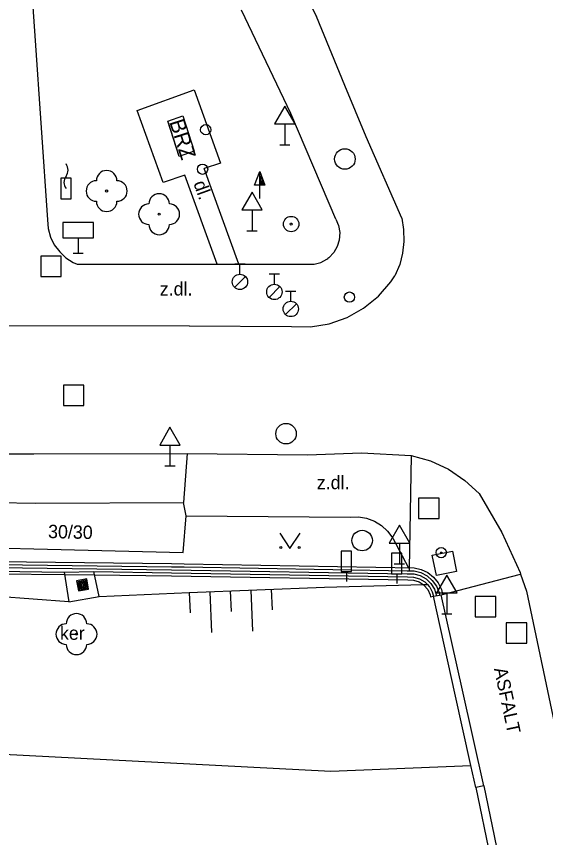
# Model space of a CAD drawing. Extents: x -538441 to -536770, y -1181008 to -1179809.
# Drawn here: x -537827.88 to -537802.07, y -1180541.89 to -1180501.86 of the extents above; entities that cross this region are included whole.
import ezdxf

# ---------------------------------------------------------------- set-up
doc = ezdxf.new("R2010")
doc.units = 0
for name, color, linetype in [('Vrstva 10', 7, 'Continuous'), ('Vrstva 11', 7, 'Continuous'), ('Vrstva 14', 7, 'Continuous'), ('Vrstva 15', 7, 'Continuous'), ('Vrstva 21', 7, 'Continuous'), ('Vrstva 22', 7, 'Continuous'), ('Vrstva 24', 7, 'Continuous'), ('Vrstva 25', 7, 'Continuous'), ('Vrstva 26', 7, 'Continuous'), ('Vrstva 27', 7, 'Continuous'), ('Vrstva 28', 7, 'Continuous'), ('Vrstva 31', 7, 'Continuous'), ('Vrstva 34', 7, 'Continuous'), ('Vrstva 36', 7, 'Continuous'), ('Vrstva 38', 7, 'Continuous'), ('Vrstva 40', 7, 'Continuous'), ('Vrstva 41', 7, 'Continuous'), ('Vrstva 5', 7, 'Continuous'), ('Vrstva 57', 7, 'Continuous'), ('Vrstva 6', 7, 'Continuous'), ('Vrstva 7', 7, 'Continuous'), ('Vrstva 9', 7, 'Continuous')]:
    doc.layers.add(name, color=color, linetype=linetype)

msp = doc.modelspace()

# ---------------------------------------------------------------- linework, layer by layer
at = {"layer": 'Vrstva 10'}
for p, q in [((-537809.09, -1180511.69), (-537810.82, -1180507.735)), ((-537819.46, -1180516.95), (-537839.53, -1180516.98)), ((-537819.46, -1180516.95), (-537814.47, -1180516.98)), ((-537835.714, -1180523.17), (-537827.03, -1180523.18)), ((-537827.03, -1180523.18), (-537819.56, -1180523.17)), ((-537819.56, -1180523.17), (-537813.69, -1180523.23)), ((-537803.01, -1180529.88), (-537801.459, -1180537.207))]:
    msp.add_line(p, q, dxfattribs=at)
for points in [[(-537815.804, -1180496.755), (-537814.527, -1180499.308), (-537814.265, -1180499.831), (-537813.25, -1180501.86)], [(-537810.82, -1180507.735), (-537811.857, -1180505.228), (-537813.25, -1180501.86)], [(-537809.09, -1180511.69), (-537808.995, -1180512.254), (-537808.979, -1180512.826), (-537809.043, -1180513.394), (-537809.185, -1180513.948), (-537809.42, -1180514.51)], [(-537814.47, -1180516.98), (-537813.544, -1180516.988), (-537812.629, -1180516.838), (-537811.75, -1180516.53), (-537810.945, -1180516.081), (-537810.226, -1180515.497), (-537809.617, -1180514.799), (-537809.42, -1180514.51)], [(-537813.69, -1180523.23), (-537811.045, -1180523.141), (-537808.63, -1180523.27)], [(-537808.63, -1180523.27), (-537807.692, -1180523.525), (-537806.808, -1180523.931), (-537806.003, -1180524.476), (-537805.32, -1180525.12)], [(-537805.32, -1180525.12), (-537804.203, -1180527.018), (-537803.32, -1180528.97)], [(-537803.32, -1180528.97), (-537803.291, -1180529.055), (-537803.01, -1180529.88)]]:
    msp.add_lwpolyline(points, dxfattribs=at)
at = {"layer": 'Vrstva 11'}
for p, q in [((-537827.67, -1180492.82), (-537826.98, -1180502.8)), ((-537814.496, -1180506.595), (-537816.902, -1180501.549)), ((-537826.98, -1180502.8), (-537826.36, -1180511.78)), ((-537812.31, -1180511.74), (-537814.496, -1180506.595)), ((-537817.03, -1180513.94), (-537818.72, -1180509.28)), ((-537808.63, -1180523.27), (-537808.73, -1180528.78)), ((-537835.7, -1180525.464), (-537826.94, -1180525.59)), ((-537826.94, -1180525.59), (-537819.73, -1180525.56)), ((-537819.6, -1180526.21), (-537811.61, -1180526.27)), ((-537831.949, -1180528.393), (-537820.316, -1180528.534)), ((-537820.316, -1180528.534), (-537819.693, -1180528.545)), ((-537819.693, -1180528.545), (-537808.486, -1180528.736)), ((-537831.953, -1180528.993), (-537825.505, -1180529.071)), ((-537808.73, -1180528.78), (-537808.732, -1180528.884)), ((-537820.324, -1180529.134), (-537808.797, -1180529.332)), ((-537807.683, -1180530.155), (-537807.535, -1180530.128)), ((-537807.24, -1180530.075), (-537807.158, -1180530.06)), ((-537805.09, -1180539.37), (-537805.48, -1180539.457))]:
    msp.add_line(p, q, dxfattribs=at)
for points in [[(-537821.99, -1180506.44), (-537819.21, -1180505.44), (-537817.93, -1180509.01), (-537818.72, -1180509.28)], [(-537818.09, -1180513.94), (-537819.66, -1180509.59), (-537820.73, -1180509.95), (-537821.99, -1180506.44)], [(-537826.36, -1180511.78), (-537826.33, -1180512.203), (-537826.222, -1180512.614), (-537826.039, -1180512.997), (-537825.77, -1180513.34), (-537825.476, -1180513.627), (-537825.116, -1180513.853), (-537824.92, -1180513.94)], [(-537812.31, -1180511.74), (-537812.174, -1180512.057), (-537812.114, -1180512.396), (-537812.14, -1180512.77), (-537812.233, -1180513.07), (-537812.405, -1180513.369), (-537812.641, -1180513.62), (-537812.69, -1180513.66)], [(-537813.7, -1180513.94), (-537813.362, -1180513.935), (-537813.034, -1180513.851), (-537812.735, -1180513.693), (-537812.69, -1180513.66)], [(-537824.92, -1180513.94), (-537818.09, -1180513.94)], [(-537818.09, -1180513.94), (-537817.03, -1180513.94), (-537813.7, -1180513.94)], [(-537819.56, -1180523.17), (-537819.73, -1180525.56)], [(-537843.21, -1180525.31), (-537843.23, -1180527.47), (-537835.65, -1180527.61), (-537819.75, -1180527.99)], [(-537819.6, -1180526.21), (-537819.73, -1180525.56)], [(-537819.75, -1180527.99), (-537819.6, -1180526.21)], [(-537811.61, -1180526.27), (-537811.203, -1180526.254), (-537810.802, -1180526.318), (-537810.42, -1180526.46), (-537810.074, -1180526.673), (-537809.775, -1180526.949), (-537809.53, -1180527.29)], [(-537809.53, -1180527.29), (-537808.754, -1180528.736), (-537808.73, -1180528.78)], [(-537808.486, -1180528.736), (-537808.138, -1180528.818), (-537807.815, -1180528.975), (-537807.536, -1180529.199), (-537807.313, -1180529.479), (-537807.157, -1180529.802), (-537807.093, -1180530.043)], [(-537825.505, -1180529.071), (-537824.081, -1180529.088)], [(-537824.081, -1180529.088), (-537820.324, -1180529.134)], [(-537808.797, -1180529.332), (-537808.514, -1180529.338), (-537808.243, -1180529.423), (-537808.044, -1180529.555), (-537808.007, -1180529.579), (-537807.823, -1180529.795), (-537807.707, -1180530.054), (-537807.683, -1180530.155)], [(-537807.158, -1180530.06), (-537807.093, -1180530.043), (-537803.291, -1180529.055)], [(-537805.48, -1180539.457), (-537805.72, -1180538.375), (-537806.502, -1180534.855), (-537807.535, -1180530.128)], [(-537805.09, -1180539.37), (-537806.125, -1180534.71), (-537807.158, -1180530.06)]]:
    msp.add_lwpolyline(points, dxfattribs=at)
at = {"layer": 'Vrstva 14'}
for p, q in [((-537819.45, -1180529.941), (-537812.85, -1180529.68)), ((-537825.32, -1180530.39), (-537830.036, -1180530.052)), ((-537823.84, -1180530.14), (-537819.45, -1180529.941)), ((-537843.69, -1180537.02), (-537812.55, -1180538.66)), ((-537812.55, -1180538.66), (-537805.72, -1180538.375))]:
    msp.add_line(p, q, dxfattribs=at)
msp.add_lwpolyline([(-537812.85, -1180529.68), (-537808.044, -1180529.555), (-537807.824, -1180529.549)], dxfattribs=at)
at = {"layer": 'Vrstva 15'}
for p, q in [((-537815.454, -1180529.783), (-537815.414, -1180530.782)), ((-537819.45, -1180529.941), (-537819.411, -1180530.94)), ((-537818.451, -1180529.902), (-537818.372, -1180531.9)), ((-537817.452, -1180529.862), (-537817.412, -1180530.861)), ((-537816.453, -1180529.822), (-537816.374, -1180531.821))]:
    msp.add_line(p, q, dxfattribs=at)
at = {"layer": 'Vrstva 21'}
for radius in [0.375, 0.05]:
    msp.add_circle((-537814.48, -1180511.98), radius, dxfattribs=at)
at = {"layer": 'Vrstva 22'}
for centre in [(-537823.48, -1180510.37), (-537820.92, -1180511.5), (-537824.95, -1180531.97)]:
    msp.add_circle(centre, 0.05, dxfattribs=at)
for centre, start, end in [((-537823.48, -1180509.87), 0, 180), ((-537823.98, -1180510.37), 90, 270), ((-537822.98, -1180510.37), 270, 90), ((-537820.92, -1180511), 0, 180), ((-537823.48, -1180510.87), 180, 0), ((-537821.42, -1180511.5), 90, 270), ((-537820.42, -1180511.5), 270, 90), ((-537820.92, -1180512), 180, 0), ((-537824.95, -1180531.47), 0, 180), ((-537825.45, -1180531.97), 90, 270), ((-537824.45, -1180531.97), 270, 90), ((-537824.95, -1180532.47), 180, 0)]:
    msp.add_arc(centre, 0.5, start, end, dxfattribs=at)
at = {"layer": 'Vrstva 24'}
msp.add_lwpolyline([(-537825.21, -1180510.75), (-537825.21, -1180509.75), (-537825.71, -1180509.75), (-537825.71, -1180510.75)], close=True, dxfattribs=at)
for centre, start, end in [((-537825.86, -1180509.35), 323.1301, 36.8699), ((-537825.06, -1180509.95), 143.1301, 216.8699)]:
    msp.add_arc(centre, 0.5, start, end, dxfattribs=at)
at = {"layer": 'Vrstva 25'}
for p, q in [((-537816.262, -1180510.088), (-537816.01, -1180509.414)), ((-537816.01, -1180510.088), (-537816.262, -1180510.088)), ((-537816.01, -1180510.74), (-537816.01, -1180510.09))]:
    msp.add_line(p, q, dxfattribs=at)
for points in [[(-537815.76, -1180510.09), (-537816.01, -1180510.09), (-537816.01, -1180509.414), (-537816.01, -1180509.414)], [(-537815.817, -1180510.05), (-537815.97, -1180510.05), (-537815.97, -1180509.637)], [(-537815.875, -1180510.01), (-537815.93, -1180510.01), (-537815.93, -1180509.861)], [(-537824.849, -1180529.868), (-537824.358, -1180529.775), (-537824.451, -1180529.284), (-537824.942, -1180529.377)], [(-537824.809, -1180529.81), (-537824.416, -1180529.735), (-537824.491, -1180529.342), (-537824.884, -1180529.417)], [(-537824.77, -1180529.752), (-537824.475, -1180529.696), (-537824.531, -1180529.401), (-537824.826, -1180529.457)], [(-537824.73, -1180529.693), (-537824.533, -1180529.656), (-537824.571, -1180529.459), (-537824.767, -1180529.497)], [(-537824.69, -1180529.635), (-537824.592, -1180529.616), (-537824.61, -1180529.518), (-537824.709, -1180529.536)]]:
    msp.add_lwpolyline(points, close=True, dxfattribs=at)
for radius in [0.25, 0.0303]:
    msp.add_circle((-537807.16, -1180528), radius, dxfattribs=at)
at = {"layer": 'Vrstva 26'}
for points in [[(-537826.69, -1180514.54), (-537825.69, -1180514.54), (-537825.69, -1180513.54), (-537826.69, -1180513.54)], [(-537825.59, -1180520.83), (-537824.59, -1180520.83), (-537824.59, -1180519.83), (-537825.59, -1180519.83)], [(-537808.27, -1180526.34), (-537807.27, -1180526.34), (-537807.27, -1180525.34), (-537808.27, -1180525.34)], [(-537805.5, -1180531.13), (-537804.5, -1180531.13), (-537804.5, -1180530.13), (-537805.5, -1180530.13)], [(-537803.99, -1180532.42), (-537802.99, -1180532.42), (-537802.99, -1180531.42), (-537803.99, -1180531.42)]]:
    msp.add_lwpolyline(points, close=True, dxfattribs=at)
at = {"layer": 'Vrstva 27'}
for centre in [(-537811.86, -1180508.81), (-537814.73, -1180522.2), (-537811.02, -1180527.41)]:
    msp.add_circle(centre, 0.5, dxfattribs=at)
at = {"layer": 'Vrstva 28'}
for p, q in [((-537817.23, -1180513.925), (-537816.73, -1180513.925)), ((-537816.98, -1180514.425), (-537816.98, -1180513.925)), ((-537817.238, -1180515.072), (-537816.708, -1180514.542)), ((-537815.55, -1180514.415), (-537815.05, -1180514.415)), ((-537815.3, -1180514.915), (-537815.3, -1180514.415)), ((-537815.558, -1180515.562), (-537815.028, -1180515.032)), ((-537814.75, -1180515.245), (-537814.25, -1180515.245)), ((-537814.5, -1180515.745), (-537814.5, -1180515.245)), ((-537814.758, -1180516.392), (-537814.228, -1180515.862))]:
    msp.add_line(p, q, dxfattribs=at)
for centre, radius in [((-537816.98, -1180514.8), 0.375), ((-537815.3, -1180515.29), 0.375), ((-537811.64, -1180515.54), 0.25), ((-537814.5, -1180516.12), 0.375)]:
    msp.add_circle(centre, radius, dxfattribs=at)
at = {"layer": 'Vrstva 31'}
for centre in [(-537818.65, -1180507.38), (-537818.8, -1180509.31)]:
    msp.add_circle(centre, 0.25, dxfattribs=at)
at = {"layer": 'Vrstva 34'}
for p, q in [((-537814.79, -1180507.102), (-537814.79, -1180508.12)), ((-537815.04, -1180508.12), (-537814.54, -1180508.12)), ((-537816.39, -1180511.292), (-537816.39, -1180512.31)), ((-537816.64, -1180512.31), (-537816.14, -1180512.31)), ((-537824.87, -1180512.65), (-537824.87, -1180513.4)), ((-537825.12, -1180513.4), (-537824.62, -1180513.4)), ((-537820.39, -1180522.752), (-537820.39, -1180523.77)), ((-537820.64, -1180523.77), (-537820.14, -1180523.77)), ((-537809.2, -1180527.532), (-537809.2, -1180528.55)), ((-537809.45, -1180528.55), (-537808.95, -1180528.55)), ((-537806.89, -1180529.962), (-537806.89, -1180530.98)), ((-537807.14, -1180530.98), (-537806.64, -1180530.98))]:
    msp.add_line(p, q, dxfattribs=at)
for points in [[(-537815.29, -1180507.102), (-537814.29, -1180507.102), (-537814.79, -1180506.236)], [(-537816.89, -1180511.292), (-537815.89, -1180511.292), (-537816.39, -1180510.426)], [(-537825.62, -1180512.65), (-537824.12, -1180512.65), (-537824.12, -1180511.9), (-537825.62, -1180511.9)], [(-537820.89, -1180522.752), (-537819.89, -1180522.752), (-537820.39, -1180521.886)], [(-537809.7, -1180527.532), (-537808.7, -1180527.532), (-537809.2, -1180526.666)], [(-537807.39, -1180529.962), (-537806.39, -1180529.962), (-537806.89, -1180529.096)]]:
    msp.add_lwpolyline(points, close=True, dxfattribs=at)
at = {"layer": 'Vrstva 36'}
msp.add_lwpolyline([(-537815.038, -1180527.054), (-537814.538, -1180527.804), (-537814.038, -1180527.054)], dxfattribs=at)
for centre in [(-537814.988, -1180527.754), (-537814.089, -1180527.754)]:
    msp.add_circle(centre, 0.05, dxfattribs=at)
at = {"layer": 'Vrstva 38'}
for p, q in [((-537811.79, -1180528.925), (-537811.79, -1180529.41)), ((-537809.33, -1180529.025), (-537809.33, -1180529.51))]:
    msp.add_line(p, q, dxfattribs=at)
for points in [[(-537812.04, -1180528.925), (-537811.54, -1180528.925), (-537811.54, -1180527.925), (-537812.04, -1180527.925)], [(-537809.58, -1180529.025), (-537809.08, -1180529.025), (-537809.08, -1180528.025), (-537809.58, -1180528.025)]]:
    msp.add_lwpolyline(points, close=True, dxfattribs=at)
at = {"layer": 'Vrstva 5'}
for p, q in [((-537820.5, -1180506.96), (-537819.76, -1180506.71)), ((-537819.95, -1180508.68), (-537820.5, -1180506.96)), ((-537819.76, -1180506.71), (-537819.21, -1180508.43)), ((-537819.21, -1180508.43), (-537819.95, -1180508.68))]:
    msp.add_line(p, q, dxfattribs=at)
at = {"layer": 'Vrstva 57'}
for p, q in [((-537807.6, -1180528.13), (-537806.61, -1180527.93)), ((-537807.4, -1180529.12), (-537807.6, -1180528.13)), ((-537806.61, -1180527.93), (-537806.41, -1180528.92)), ((-537806.41, -1180528.92), (-537807.4, -1180529.12))]:
    msp.add_line(p, q, dxfattribs=at)
at = {"layer": 'Vrstva 6'}
msp.add_line((-537820.475, -1180507.037), (-537819.988, -1180508.561), dxfattribs=at)
at = {"layer": 'Vrstva 7'}
for p, q in [((-537831.95, -1180528.543), (-537820.318, -1180528.684)), ((-537831.952, -1180528.843), (-537825.55, -1180528.95)), ((-537820.322, -1180528.984), (-537808.815, -1180529.183)), ((-537820.318, -1180528.684), (-537819.699, -1180528.695)), ((-537819.699, -1180528.695), (-537808.829, -1180528.883)), ((-537807.535, -1180530.128), (-537807.24, -1180530.075)), ((-537805.09, -1180539.37), (-537791.4, -1180604.319)), ((-537805.48, -1180539.457), (-537803.174, -1180550.395))]:
    msp.add_line(p, q, dxfattribs=at)
for points in [[(-537825.55, -1180528.95), (-537825.32, -1180530.39), (-537823.84, -1180530.14), (-537824.11, -1180528.92)], [(-537825.55, -1180528.95), (-537824.11, -1180528.92)], [(-537824.11, -1180528.92), (-537820.322, -1180528.984)], [(-537808.829, -1180528.883), (-537808.75, -1180528.884), (-537808.732, -1180528.884), (-537808.488, -1180528.887), (-537808.157, -1180528.97), (-537807.855, -1180529.128), (-537807.597, -1180529.352), (-537807.398, -1180529.629), (-537807.27, -1180529.945), (-537807.24, -1180530.075)], [(-537808.815, -1180529.183), (-537808.511, -1180529.187), (-537808.219, -1180529.269), (-537807.958, -1180529.425), (-537807.824, -1180529.549), (-537807.746, -1180529.643), (-537807.721, -1180529.678), (-537807.598, -1180529.908), (-537807.535, -1180530.128)]]:
    msp.add_lwpolyline(points, dxfattribs=at)
at = {"layer": 'Vrstva 9'}
for p, q in [((-537831.951, -1180528.693), (-537820.32, -1180528.834)), ((-537820.32, -1180528.834), (-537808.82, -1180529.033))]:
    msp.add_line(p, q, dxfattribs=at)
msp.add_lwpolyline([(-537808.82, -1180529.033), (-537808.497, -1180529.037), (-537808.185, -1180529.121), (-537807.902, -1180529.278), (-537807.667, -1180529.5), (-537807.494, -1180529.772), (-537807.385, -1180530.111)], dxfattribs=at)

# ---------------------------------------------------------------- texts
at = {"layer": 'Vrstva 21'}
msp.add_text('ker', height=0.65, dxfattribs=at).set_placement((-537825.755, -1180532.25))
at = {"layer": 'Vrstva 40'}
for s, rotation, p in [('dl.', 289.8455, (-537819.257, -1180509.994)), ('30/30', 358.6666, (-537826.342, -1180527.287)), ('ASFALT', 281.9552, (-537804.595, -1180533.66))]:
    msp.add_text(s, height=0.65, rotation=rotation, dxfattribs=at).set_placement(p)
for p in [(-537820.888, -1180515.464), (-537813.23, -1180524.905)]:
    msp.add_text('z.dl.', height=0.65, dxfattribs=at).set_placement(p)
at = {"layer": 'Vrstva 41'}
msp.add_text('BRZ', height=0.75, rotation=287.7423, dxfattribs=at).set_placement((-537820.429, -1180506.998))

doc.saveas('drawing.dxf')
